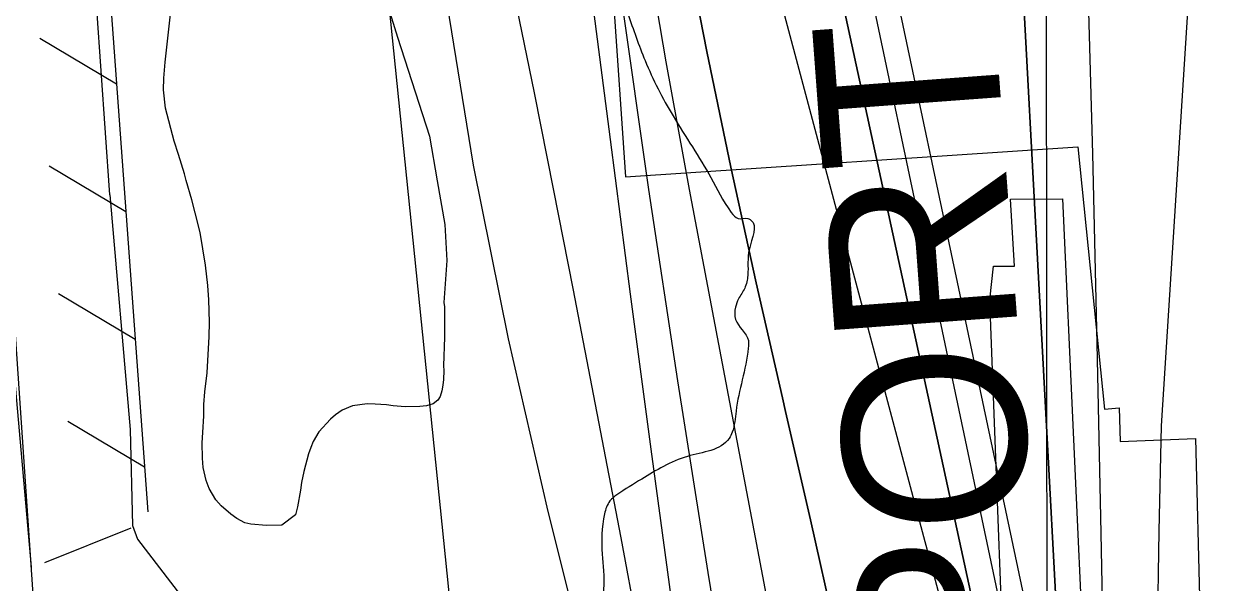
# Model space of a CAD drawing. Extents: x 3297716 to 3335574, y 688621 to 713991.
# Drawn here: x 3322290 to 3322947, y 707204 to 707510 of the extents above; entities that cross this region are included whole.
import ezdxf

# ---------------------------------------------------------------- set-up
doc = ezdxf.new("R2010")
doc.units = 0
for name, color, linetype in [('V-CHAN-DOCK', 7, 'Continuous'), ('V-FLOD-BASE', 7, 'Continuous'), ('V-GRID-MAJR', 7, 'Continuous'), ('V-LEVE-TOET', 7, 'Continuous'), ('V-RIVR-EDGE', 7, 'Continuous'), ('V-RRAP-FSHR', 7, 'Continuous'), ('V-RRAP-RVMT', 7, 'Continuous'), ('V-RRAP-RVMT-IDEN', 7, 'Continuous'), ('V-SITE-VEGE', 7, 'Continuous'), ('V-SURV-LINE', 7, 'Continuous'), ('V-TOPO-DPTH', 7, 'Continuous'), ('V-TOPO-MAJR', 7, 'Continuous'), ('V-TOPO-MINR', 7, 'Continuous'), ('V-TOPO-WATR', 7, 'Continuous')]:
    doc.layers.add(name, color=color, linetype=linetype)

msp = doc.modelspace()

# ---------------------------------------------------------------- linework, layer by layer
at = {"layer": 'V-CHAN-DOCK'}
msp.add_lwpolyline([(3322869.77, 707151.16), (3322833.25, 707149.97), (3322833.91, 707176.96), (3322825.09, 707176.92), (3322818.14, 707359.2), (3322820.09, 707377.51), (3322831.61, 707377.56), (3322829.41, 707414.15), (3322857.87, 707414.29), (3322869.77, 707151.16)], dxfattribs=at)
at = {"layer": 'V-FLOD-BASE'}
for p, q in [((3322294.51, 707213.01), (3322283.38, 707339.28)), ((3322301.85, 707215.58), (3322349.02, 707234.41))]:
    msp.add_line(p, q, dxfattribs=at)
at = {"layer": 'V-GRID-MAJR'}
msp.add_spline([(3322864.78, 694020.83), (3322861.26, 697048.55), (3322854.2, 703110.13), (3322847.15, 709171.74), (3322843.62, 712205.6)], degree=3, dxfattribs=at)
at = {"layer": 'V-LEVE-TOET'}
for points in [[(3322337.34, 707416.59), (3322325.47, 707586.26)], [(3322337.34, 707416.59), (3322348.34, 707288.26), (3322349.71, 707235.69), (3322352.42, 707228.33), (3322382.46, 707189.08)]]:
    msp.add_lwpolyline(points, dxfattribs=at)
at = {"layer": 'V-RIVR-EDGE'}
msp.add_spline([(3322364.99, 712205.12), (3322362.46, 712194.97), (3322352.43, 712158.52), (3322339.05, 712111.71), (3322335.7, 712097.63), (3322335.26, 712089.76), (3322335.24, 712081.05), (3322341.01, 712066.12), (3322354.54, 712007.23), (3322363.96, 711963.27), (3322371.32, 711919.73), (3322379.03, 711854.22), (3322386.78, 711802.39), (3322389.99, 711760.11), (3322391.01, 711668.92), (3322387.59, 711627.89), (3322384.64, 711608), (3322381.64, 711568.22), (3322378.27, 711547.5), (3322372.01, 711530.94), (3322369.5, 711519.34), (3322368.63, 711504.42), (3322371.9, 711483.69), (3322383.42, 711448.43), (3322398.66, 711411.5), (3322413.46, 711361.31), (3322426.2, 711317.35), (3322438.95, 711276.7), (3322465.29, 711204.1), (3322489.17, 711136.48), (3322500.29, 711109.51), (3322506.05, 711092.5), (3322508.48, 711069.7), (3322510.47, 711035.7), (3322509.53, 710991.77), (3322507.38, 710958.2), (3322504.41, 710931.27), (3322503.88, 710886.51), (3322505.47, 710856.24), (3322506.6, 710810.65), (3322523.47, 710759.63), (3322543.63, 710700.3), (3322548.95, 710672.11), (3322550.11, 710641.02), (3322548.36, 710603.3), (3322545.82, 710581.34), (3322539.56, 710563.12), (3322537.88, 710556.49), (3322537.05, 710552.35), (3322537.03, 710544.06), (3322538.66, 710536.6), (3322543.62, 710529.54), (3322550.26, 710531.59), (3322552.74, 710530.76), (3322553.56, 710527.85), (3322552.72, 710522.47), (3322549.39, 710516.67), (3322538.58, 710501.36), (3322522.78, 710482.75), (3322511.55, 710465.37), (3322496.56, 710440.12), (3322492.81, 710428.94), (3322491.12, 710417.76), (3322491.09, 710406.98), (3322491.08, 710402.01), (3322489, 710397.45), (3322486.49, 710391.24), (3322488.14, 710387.09), (3322492.27, 710381.28), (3322500.95, 710371.72), (3322505.49, 710361.77), (3322509.2, 710353.05), (3322513.33, 710347.65), (3322522.02, 710343.07), (3322528.65, 710343.06), (3322533.63, 710342.63), (3322536.93, 710339.31), (3322543.55, 710335.14), (3322544.37, 710328.92), (3322548.09, 710327.26), (3322557.63, 710328.89), (3322561.36, 710328.88), (3322563.83, 710322.66), (3322565.05, 710310.64), (3322563.38, 710307.32), (3322558.4, 710303.19), (3322555.07, 710299.88), (3322555.89, 710294.08), (3322562.9, 710282.04), (3322564.13, 710275.41), (3322563.7, 710269.19), (3322565.34, 710259.65), (3322569.04, 710248.04), (3322568.2, 710245.14), (3322568.19, 710241.41), (3322569.01, 710238.09), (3322571.48, 710231.45), (3322569.81, 710224.41), (3322571.46, 710220.26), (3322576.82, 710209.06), (3322579.68, 710194.54), (3322583.37, 710177.96), (3322584.97, 710153.91), (3322584.49, 710129.46), (3322579.42, 710088.85), (3322576.04, 710062.33), (3322571.81, 710027.11), (3322566.37, 710005.99), (3322566.75, 709993.97), (3322563.8, 709972.84), (3322560.4, 709938.86), (3322559.5, 709911.09), (3322560.69, 709890.36), (3322561.09, 709882.48), (3322560.25, 709879.17), (3322557.33, 709870.47), (3322556.08, 709867.58), (3322555.66, 709864.67), (3322561.03, 709860.52), (3322562.26, 709853.47), (3322562.24, 709846.42), (3322559.74, 709840.62), (3322552.26, 709830.7), (3322547.69, 709827.39), (3322543.54, 709827.82), (3322538.55, 709819.12), (3322537.7, 709812.91), (3322539.34, 709805.03), (3322544.71, 709798.38), (3322550.51, 709796.3), (3322550.93, 709797.95), (3322553.01, 709800.85), (3322555.5, 709801.26), (3322556.74, 709798.77), (3322559.19, 709784.26), (3322561.65, 709774.3), (3322563.29, 709766.42), (3322565.77, 709763.52), (3322569.08, 709762.26), (3322568.22, 709748.17), (3322567.79, 709744.86), (3322563.23, 709744.87), (3322561.95, 709730.37), (3322558.59, 709709.24), (3322556.49, 709700.12), (3322553.95, 709678.16), (3322552.28, 709674.85), (3322548.54, 709669.06), (3322546.86, 709659.53), (3322546.41, 709647.51), (3322543.45, 709621.4), (3322542.17, 709607.73), (3322540.07, 709594.88), (3322536.28, 709574.17), (3322535.02, 709565.47), (3322534.57, 709552.21), (3322535.79, 709541.01), (3322534.54, 709537.28), (3322529.13, 709531.08), (3322525.37, 709519.48), (3322521.19, 709505.4), (3322521.18, 709501.67), (3322528.2, 709490.88), (3322529.84, 709480.93), (3322528.96, 709461.86), (3322524.37, 709449.85), (3322523.95, 709445.3), (3322524.35, 709440.74), (3322528.07, 709436.58), (3322535.07, 709418.74), (3322539.56, 709388.06), (3322541.16, 709365.67), (3322541.14, 709358.63), (3322544.84, 709344.52), (3322543.99, 709335.82), (3322543.98, 709331.68), (3322545.21, 709326.29), (3322547.68, 709322.96), (3322548.49, 709314.26), (3322551.35, 709295.18), (3322551.33, 709287.31), (3322553.79, 709276.11), (3322555.84, 709267.82), (3322554.16, 709261.19), (3322554.13, 709249.17), (3322554.51, 709235.91), (3322554.07, 709221.81), (3322554.04, 709210.21), (3322556.9, 709194.87), (3322557.7, 709182.84), (3322555.6, 709172.07), (3322552.25, 709158.4), (3322550.57, 709150.95), (3322552.6, 709131.87), (3322552.58, 709123.17), (3322550.46, 709104.94), (3322549.15, 709079.24), (3322547.03, 709058.11), (3322545.75, 709044.44), (3322545.73, 709036.56), (3322545.28, 709021.23), (3322543.57, 709000.51), (3322541.86, 708980.2), (3322541.39, 708954.92), (3322543.4, 708933.36), (3322540.47, 708918.86), (3322544.98, 708901.85), (3322547.43, 708885.68), (3322547.41, 708878.64), (3322545.32, 708869.94), (3322545.3, 708863.31), (3322551.51, 708858.32), (3322551.49, 708850.44), (3322554.33, 708825.57), (3322555.92, 708796.55), (3322557.09, 708769.6), (3322556.64, 708754.27), (3322561.6, 708746.8), (3322561.58, 708739.75), (3322561.12, 708721.51), (3322558.99, 708698.31), (3322556.49, 708693.76), (3322556.05, 708683.39), (3322556.84, 708668.89), (3322559.31, 708659.35), (3322558.43, 708639.04), (3322556.32, 708624.54), (3322557.11, 708607.54), (3322557.89, 708588.89), (3322554.89, 708548.28), (3322552.3, 708509.73), (3322550.54, 708467.88), (3322547.98, 708437.21), (3322545.83, 708403.64), (3322542.03, 708377.95), (3322537.42, 708356.41), (3322537.79, 708340.25), (3322537.75, 708324.08), (3322539.37, 708307.5), (3322544.3, 708291.74), (3322549.24, 708274.73), (3322554.17, 708256.89), (3322557.42, 708232.43), (3322559.41, 708196.37), (3322557.7, 708178.96), (3322555.59, 708162.39), (3322553.89, 708145.81), (3322550.56, 708140.02), (3322546.82, 708134.23), (3322546.39, 708130.08), (3322550.09, 708118.88), (3322550.08, 708113.08), (3322548.82, 708106.86), (3322545.48, 708096.51), (3322546.29, 708087.8), (3322546.68, 708080.34), (3322551.22, 708069.14), (3322550.79, 708063.34), (3322554.03, 708033.49), (3322555.64, 708012.76), (3322556.44, 708002.81), (3322559.75, 708002.39), (3322562.65, 708000.72), (3322561.4, 707998.65), (3322559.32, 707995.34), (3322558.89, 707989.96), (3322560.93, 707975.86), (3322561.3, 707958.45), (3322560.83, 707934), (3322559.14, 707922.39), (3322559.54, 707914.93), (3322559.91, 707897.94), (3322563.18, 707880.94), (3322566.82, 707842.79), (3322570.09, 707822.89), (3322575, 707799.67), (3322576.21, 707785.57), (3322579.08, 707772.72), (3322585.25, 707751.56), (3322584.81, 707744.1), (3322582.3, 707731.26), (3322582.28, 707723.8), (3322585.16, 707715.5), (3322590.52, 707706.37), (3322595.47, 707697.24), (3322596.28, 707688.95), (3322602.87, 707671.94), (3322604.09, 707662.4), (3322604.49, 707655.35), (3322606.49, 707625.09), (3322606.83, 707594.83), (3322606.8, 707582.81), (3322609.26, 707574.1), (3322615.47, 707568.7), (3322615.46, 707566.63), (3322614.2, 707561.24), (3322610.04, 707555.04), (3322610.86, 707548.4), (3322615.37, 707530.57), (3322620.31, 707515.63), (3322629.78, 707489.91), (3322645.04, 707459.62), (3322665.68, 707425.99), (3322676.82, 707406.9), (3322680.55, 707403.57), (3322685.93, 707403.56), (3322687.59, 707402.73), (3322686.72, 707386.98), (3322685.86, 707372.47), (3322684.18, 707365.43), (3322680.85, 707359.64), (3322679.18, 707355.08), (3322679.17, 707348.45), (3322686.18, 707336.83), (3322686.17, 707332.68), (3322679.46, 707298.3), (3322677.36, 707286.7), (3322675.69, 707283.39), (3322652.87, 707273.49), (3322627.97, 707261.12), (3322614.27, 707252.45), (3322610.53, 707249.14), (3322607.61, 707242.11), (3322606.31, 707220.14), (3322607.1, 707200.66), (3322607.91, 707195.27), (3322610.81, 707194.02), (3322615.36, 707189.03), (3322616.16, 707180.33), (3322620.7, 707169.12), (3322627.29, 707155.43), (3322632.66, 707145.47), (3322645.47, 707129.27), (3322656.61, 707110.18), (3322657.42, 707102.3), (3322662.39, 707100.22), (3322668.18, 707096.89), (3322678.11, 707087.74), (3322682.23, 707077.79), (3322683.44, 707064.93), (3322690.45, 707051.65), (3322697.04, 707032.98), (3322704.9, 707025.5), (3322712.34, 707018.85), (3322723.92, 707010.54), (3322739.25, 707004.7), (3322741.73, 707002.2), (3322742.54, 706997.64), (3322744.16, 706979.4), (3322740.39, 706966.15), (3322738.72, 706959.52), (3322739.11, 706951.64), (3322742.83, 706944.59), (3322755.65, 706933.78), (3322761.85, 706925.89), (3322765.14, 706917.18), (3322765.96, 706913.44), (3322771.76, 706909.7), (3322774.23, 706906.38), (3322770.48, 706896.44), (3322766.75, 706895.2), (3322763.83, 706888.99), (3322762.97, 706876.15), (3322762.92, 706855.84)], degree=3, dxfattribs=at)
at = {"layer": 'V-RRAP-FSHR'}
for p, q in [((3322341, 707477.02), (3322299.06, 707502.04)), ((3322346.1, 707407.21), (3322304.17, 707432.23)), ((3322351.21, 707337.4), (3322309.27, 707362.41)), ((3322356.31, 707267.58), (3322314.37, 707292.6))]:
    msp.add_line(p, q, dxfattribs=at)
msp.add_lwpolyline([(3322246.24, 710063.46), (3322241.66, 709589.94), (3322233.73, 709152.08), (3322266.26, 708633.09), (3322303.11, 707995.38), (3322358.1, 707243.14)], dxfattribs=at)
at = {"layer": 'V-RRAP-RVMT'}
for p, q in [((3322609.65, 707561.62), (3322619.04, 707426.44)), ((3322619.04, 707426.44), (3322866.24, 707442.78)), ((3322866.24, 707442.78), (3322880.77, 707299.34)), ((3322880.77, 707299.34), (3322888.79, 707300.15)), ((3322888.79, 707300.15), (3322889.34, 707281.72)), ((3322889.34, 707281.72), (3322930.42, 707283.37)), ((3322930.42, 707283.37), (3322934.02, 707141.54))]:
    msp.add_line(p, q, dxfattribs=at)
at = {"layer": 'V-SITE-VEGE'}
msp.add_lwpolyline([(3322485.39, 707532.29), (3322494.47, 707502.69), (3322511.99, 707448.65), (3322516.15, 707424.16), (3322520.34, 707400.3), (3322521.49, 707380.62), (3322519.8, 707357.57), (3322520.14, 707355.21), (3322520.12, 707341.84), (3322520.21, 707338.64), (3322519.66, 707323.07), (3322519.77, 707320.51), (3322519.58, 707315.6), (3322519.24, 707312.42), (3322518.7, 707309.45), (3322517.72, 707306.29), (3322516.57, 707304.2), (3322513.93, 707302.17), (3322510.27, 707301.24), (3322506.62, 707300.75), (3322498.72, 707300.63), (3322492.12, 707301.1), (3322488.51, 707301.67), (3322482.34, 707302.13), (3322477.87, 707302.3), (3322469.92, 707301.12), (3322464.28, 707298.78), (3322460.55, 707296.15), (3322457.9, 707293.91), (3322451.44, 707286.9), (3322448.46, 707281.69), (3322447.05, 707278.33), (3322445.85, 707274.96), (3322443.33, 707265.24), (3322442.03, 707259.32), (3322441.44, 707255.07), (3322439.8, 707245.96), (3322438.78, 707241.51), (3322431.3, 707235.83), (3322422.97, 707235.73), (3322414.25, 707236.5), (3322411.08, 707237.27), (3322406.69, 707239.57), (3322403.36, 707241.84), (3322398.21, 707246.52), (3322395.14, 707249.84), (3322391.54, 707255.96), (3322390, 707260.29), (3322388.35, 707267.4), (3322387.92, 707272.53), (3322387.81, 707280.86), (3322388.04, 707286.61), (3322388.61, 707295.77), (3322388.64, 707301.96), (3322389.12, 707308.77), (3322390.39, 707319.18), (3322391.59, 707338.98), (3322391.68, 707346.87), (3322391.31, 707359.05), (3322390.77, 707366.97), (3322389.5, 707378.12), (3322386.57, 707395.95), (3322384, 707406.72), (3322382.15, 707413.83), (3322378.93, 707424.42), (3322378.01, 707428.08), (3322374.79, 707438.66), (3322372.52, 707445.8), (3322367.68, 707463.91), (3322366.58, 707473.99), (3322366.83, 707480.38), (3322367.6, 707489.1), (3322370.89, 707518.64)], dxfattribs=at)
at = {"layer": 'V-SURV-LINE'}
msp.add_lwpolyline([(3322171.74, 709012.82), (3322369.25, 706110.07)], dxfattribs=at)
at = {"layer": 'V-TOPO-DPTH'}
for points in [[(3322792.78, 705284.22), (3322806.38, 705987.81), (3322807.25, 706023.64), (3322808.35, 706059.47), (3322809.81, 706095.28), (3322811.49, 706131.08), (3322841.83, 706714.4), (3322843.58, 706752.44), (3322845.02, 706790.49), (3322846.02, 706828.56), (3322846.71, 706866.63), (3322847.52, 706933.93), (3322847.52, 706938.36), (3322847.45, 706942.79), (3322847.28, 706947.22), (3322847.04, 706951.65), (3322840.71, 707046.51), (3322678.81, 707793.56)], [(3322678.81, 707793.56), (3322840.71, 707046.51), (3322847.04, 706951.65), (3322847.28, 706947.22), (3322847.45, 706942.79), (3322847.52, 706938.36), (3322847.52, 706933.93), (3322846.71, 706866.63), (3322846.02, 706828.56), (3322845.02, 706790.49), (3322843.58, 706752.44), (3322841.83, 706714.4), (3322811.49, 706131.08), (3322809.81, 706095.28), (3322808.35, 706059.47), (3322807.25, 706023.64), (3322806.38, 705987.81), (3322792.78, 705284.22)], [(3322837.39, 705553.78), (3322839.56, 705638.27), (3322841.54, 705722.75), (3322843.23, 705807.25), (3322844.74, 705891.74), (3322846.95, 706028.78), (3322847.27, 706044.76), (3322847.69, 706060.74), (3322848.25, 706076.71), (3322848.89, 706092.69), (3322855.34, 706236.84), (3322858.79, 706324.9), (3322861.61, 706412.97), (3322863.48, 706501.07), (3322864.7, 706589.19), (3322867.45, 706914.33), (3322867.43, 706928.79), (3322867.24, 706943.25), (3322866.78, 706957.71), (3322866.14, 706972.16), (3322825.6, 707726.72)], [(3322825.6, 707726.72), (3322866.14, 706972.16), (3322866.78, 706957.71), (3322867.24, 706943.25), (3322867.43, 706928.79), (3322867.45, 706914.33), (3322864.7, 706589.19), (3322863.48, 706501.07), (3322861.61, 706412.97), (3322858.79, 706324.9), (3322855.34, 706236.84), (3322848.89, 706092.69), (3322848.25, 706076.71), (3322847.69, 706060.74), (3322847.27, 706044.76), (3322846.95, 706028.78), (3322844.74, 705891.74), (3322843.23, 705807.25), (3322841.54, 705722.75), (3322839.56, 705638.27), (3322837.39, 705553.78)], [(3322725.77, 707721.03), (3322842.58, 707169.05), (3322856.4, 706961.89), (3322856.92, 706952.46), (3322857.3, 706943.02), (3322857.45, 706933.58), (3322857.46, 706924.13), (3322855.93, 706775.65), (3322854.58, 706691.98), (3322852.6, 706608.32), (3322849.66, 706524.69), (3322846.09, 706441.09), (3322830.13, 706111.89), (3322828.99, 706086), (3322828.01, 706060.1), (3322827.28, 706034.2), (3322826.7, 706008.3), (3322819.94, 705626.64), (3322818.75, 705564.76)], [(3322725.77, 707721.03), (3322842.58, 707169.05), (3322856.4, 706961.89), (3322856.92, 706952.46), (3322857.3, 706943.02), (3322857.45, 706933.58), (3322857.46, 706924.13), (3322855.93, 706775.65), (3322854.58, 706691.98), (3322852.6, 706608.32), (3322849.66, 706524.69), (3322846.09, 706441.09), (3322830.13, 706111.89), (3322828.99, 706086), (3322828.01, 706060.1), (3322827.28, 706034.2), (3322826.7, 706008.3), (3322819.94, 705626.64), (3322818.75, 705564.76)], [(3322771.48, 706394.33), (3322781.91, 706897.26), (3322781.63, 706919.21), (3322780.39, 706941.07), (3322777.7, 706962.8), (3322774.04, 706984.45), (3322758.58, 707060.49), (3322746.19, 707120.02), (3322733.44, 707179.48), (3322720.16, 707238.83), (3322706.51, 707298.09), (3322704.77, 707305.48), (3322690.4, 707368.46), (3322676.56, 707431.56), (3322663.54, 707494.83), (3322651.05, 707558.22)], [(3322771.48, 706394.33), (3322781.91, 706897.26), (3322781.63, 706919.21), (3322780.39, 706941.07), (3322777.7, 706962.8), (3322774.04, 706984.45), (3322758.58, 707060.49), (3322746.19, 707120.02), (3322733.44, 707179.48), (3322720.16, 707238.83), (3322706.51, 707298.09), (3322704.77, 707305.48), (3322690.4, 707368.46), (3322676.56, 707431.56), (3322663.54, 707494.83), (3322651.05, 707558.22)], [(3322874.09, 706270.89), (3322883.91, 706897.78), (3322884.15, 706920.72), (3322884.23, 706943.66), (3322884.06, 706966.6), (3322883.74, 706989.54), (3322879.03, 707231.5), (3322876.81, 707335.21), (3322874.35, 707438.91), (3322871.49, 707542.6)], [(3322874.09, 706270.89), (3322883.91, 706897.78), (3322884.15, 706920.72), (3322884.23, 706943.66), (3322884.06, 706966.6), (3322883.74, 706989.54), (3322879.03, 707231.5), (3322876.81, 707335.21), (3322874.35, 707438.91), (3322871.49, 707542.6)], [(3322616.75, 707524.45), (3322631.6, 707419.52), (3322647.48, 707314.74), (3322664.05, 707210.06), (3322697.03, 707008.08), (3322702.14, 706973.76), (3322706.6, 706939.37), (3322710.08, 706904.87), (3322712.92, 706870.29), (3322715.9, 706826.4), (3322719.09, 706769.81), (3322721.4, 706713.19), (3322722.4, 706656.53), (3322722.53, 706599.84), (3322717.83, 706094.58), (3322717.57, 706075.6), (3322717.2, 706056.62), (3322716.65, 706037.65), (3322715.99, 706018.68), (3322691.1, 705385.14)]]:
    msp.add_lwpolyline(points, dxfattribs=at)
at = {"layer": 'V-TOPO-MAJR'}
for points in [[(3322925.88, 705553.35), (3322921.09, 705629.58), (3322917.3, 705705.88), (3322906.11, 705986.23), (3322904.85, 706024.38), (3322903.92, 706062.53), (3322903.52, 706100.69), (3322903.46, 706138.85), (3322904.04, 706252.69), (3322904.55, 706347.78), (3322905.1, 706442.86), (3322905.71, 706537.95), (3322906.34, 706633.04), (3322908.03, 706874.44), (3322908.25, 706909.33), (3322908.44, 706944.22), (3322908.57, 706979.11), (3322908.68, 707013.99), (3322908.78, 707059.59), (3322909.12, 707117.28), (3322909.72, 707174.96), (3322910.72, 707232.64), (3322911.99, 707290.31), (3322947.15, 707843.58)], [(3322520.28, 707528.18), (3322535.8, 707432.67), (3322554.98, 707337.83), (3322576.62, 707243.43), (3322615.18, 707088.97), (3322619.29, 707072.12), (3322623.27, 707055.24), (3322627.07, 707038.31), (3322630.74, 707021.35), (3322632.77, 707011.7), (3322635.16, 706999.52), (3322637.32, 706987.31), (3322639.13, 706975.04), (3322640.72, 706962.73), (3322643.01, 706942.76), (3322643.44, 706938.04), (3322643.67, 706933.32), (3322646.89, 706814.27), (3322648.1, 706752.38)]]:
    msp.add_lwpolyline(points, dxfattribs=at)
at = {"layer": 'V-TOPO-MINR'}
for points in [[(3322626.4, 707813.24), (3322818.75, 707091.75), (3322823.7, 707074.61), (3322828.36, 707057.39), (3322832.32, 707040.02), (3322835.63, 707022.55), (3322837.96, 707004.93), (3322839.64, 706987.2), (3322842.35, 706946.52), (3322842.46, 706944.6), (3322842.56, 706940.75), (3322842.56, 706938.83), (3322842.19, 706910.05), (3322841.85, 706893.75), (3322841.34, 706877.45), (3322840.58, 706861.16), (3322839.65, 706844.87), (3322793.37, 706133.95)], [(3322693.14, 707811.08), (3322841.69, 707107.13), (3322851.72, 706956.77), (3322852.1, 706949.84), (3322852.37, 706942.91), (3322852.48, 706935.97), (3322852.49, 706929.03), (3322851.28, 706821.88), (3322850.25, 706761.37), (3322848.74, 706700.88), (3322846.53, 706640.41), (3322843.84, 706579.96), (3322820.79, 706121.48), (3322819.39, 706090.64), (3322818.18, 706059.79), (3322817.27, 706028.92), (3322816.55, 705998.05), (3322806.54, 705457.04)], [(3322678.81, 707793.56), (3322840.71, 707046.51), (3322847.04, 706951.65), (3322847.28, 706947.22), (3322847.45, 706942.79), (3322847.52, 706938.36), (3322847.52, 706933.93), (3322846.71, 706866.63), (3322846.02, 706828.56), (3322845.02, 706790.49), (3322843.58, 706752.44), (3322841.83, 706714.4), (3322811.49, 706131.08), (3322809.81, 706095.28), (3322808.35, 706059.47), (3322807.25, 706023.64), (3322806.38, 705987.81), (3322792.78, 705284.22)], [(3322567.93, 707777.36), (3322610.62, 707446.86), (3322621.68, 707362.15), (3322632.9, 707277.45), (3322644.34, 707192.79), (3322655.93, 707108.14), (3322673.79, 706979.05), (3322676.31, 706958.94), (3322678.47, 706938.8), (3322680.1, 706918.61), (3322681.38, 706898.38), (3322695.34, 706619.88)], [(3322464.31, 707770.29), (3322530.12, 707124.06), (3322533.39, 707092.67), (3322536.76, 707061.29), (3322540.27, 707029.93), (3322543.88, 706998.58), (3322549.8, 706948.23), (3322550.43, 706942.06), (3322550.92, 706935.88), (3322551.21, 706929.69), (3322551.36, 706923.49), (3322552.79, 706767.81)], [(3322825.6, 707726.72), (3322866.14, 706972.16), (3322866.78, 706957.71), (3322867.24, 706943.25), (3322867.43, 706928.79), (3322867.45, 706914.33), (3322864.7, 706589.19), (3322863.48, 706501.07), (3322861.61, 706412.97), (3322858.79, 706324.9), (3322855.34, 706236.84), (3322848.89, 706092.69), (3322848.25, 706076.71), (3322847.69, 706060.74), (3322847.27, 706044.76), (3322846.95, 706028.78), (3322844.74, 705891.74), (3322843.23, 705807.25), (3322841.54, 705722.75), (3322839.56, 705638.27), (3322837.39, 705553.78)], [(3322725.77, 707721.03), (3322842.58, 707169.05), (3322856.4, 706961.89), (3322856.92, 706952.46), (3322857.3, 706943.02), (3322857.45, 706933.58), (3322857.46, 706924.13), (3322855.93, 706775.65), (3322854.58, 706691.98), (3322852.6, 706608.32), (3322849.66, 706524.69), (3322846.09, 706441.09), (3322830.13, 706111.89), (3322828.99, 706086), (3322828.01, 706060.1), (3322827.28, 706034.2), (3322826.7, 706008.3), (3322819.94, 705626.64), (3322818.75, 705564.76)], [(3322629.32, 707559.18), (3322641.14, 707489.23), (3322653.77, 707419.4), (3322721.26, 707063.81), (3322723.75, 707051.09), (3322726.36, 707038.39), (3322729.13, 707025.73), (3322732, 707013.09), (3322732.4, 707011.37), (3322735.1, 706999.59), (3322737.73, 706987.8), (3322740.26, 706975.99), (3322742.72, 706964.16), (3322745.79, 706949.05), (3322746.54, 706944.75), (3322747.11, 706940.43), (3322747.42, 706936.08), (3322747.57, 706931.72), (3322747.86, 706838.66), (3322747.88, 706787.76), (3322747.7, 706736.85)], [(3322874.09, 706270.89), (3322883.91, 706897.78), (3322884.15, 706920.72), (3322884.23, 706943.66), (3322884.06, 706966.6), (3322883.74, 706989.54), (3322879.03, 707231.5), (3322876.81, 707335.21), (3322874.35, 707438.91), (3322871.49, 707542.6)], [(3322558.24, 707525.67), (3322569.1, 707472.26), (3322579.73, 707418.8), (3322590.21, 707365.31), (3322616.59, 707229.01), (3322625.38, 707180.86), (3322633.48, 707132.59), (3322640.56, 707084.17), (3322646.95, 707035.63), (3322656.31, 706958.16), (3322657.38, 706948.27), (3322658.29, 706938.37), (3322658.95, 706928.45), (3322659.44, 706918.52), (3322685.1, 706227.73)], [(3322616.75, 707524.45), (3322631.6, 707419.52), (3322647.48, 707314.74), (3322664.05, 707210.06), (3322697.03, 707008.08), (3322702.14, 706973.76), (3322706.6, 706939.37), (3322710.08, 706904.87), (3322712.92, 706870.29), (3322715.9, 706826.4), (3322719.09, 706769.81), (3322721.4, 706713.19), (3322722.4, 706656.53), (3322722.53, 706599.84), (3322717.83, 706094.58), (3322717.57, 706075.6), (3322717.2, 706056.62), (3322716.65, 706037.65), (3322715.99, 706018.68), (3322691.1, 705385.14)]]:
    msp.add_lwpolyline(points, dxfattribs=at)
at = {"layer": 'V-TOPO-WATR'}
msp.add_lwpolyline([(3322651.05, 707558.22), (3322663.54, 707494.83), (3322676.56, 707431.56), (3322690.4, 707368.46), (3322704.77, 707305.48), (3322706.51, 707298.09), (3322720.16, 707238.83), (3322733.44, 707179.48), (3322746.19, 707120.02), (3322758.58, 707060.49), (3322774.04, 706984.45), (3322777.7, 706962.8), (3322780.39, 706941.07), (3322781.63, 706919.21), (3322781.91, 706897.26), (3322771.48, 706394.33)], dxfattribs=at)

# ---------------------------------------------------------------- texts
at = {"layer": 'V-RRAP-RVMT-IDEN'}
msp.add_text('PORT', height=100, rotation=94.23593, dxfattribs=at).set_placement((3322848.03, 707146.42))

doc.saveas('drawing.dxf')
